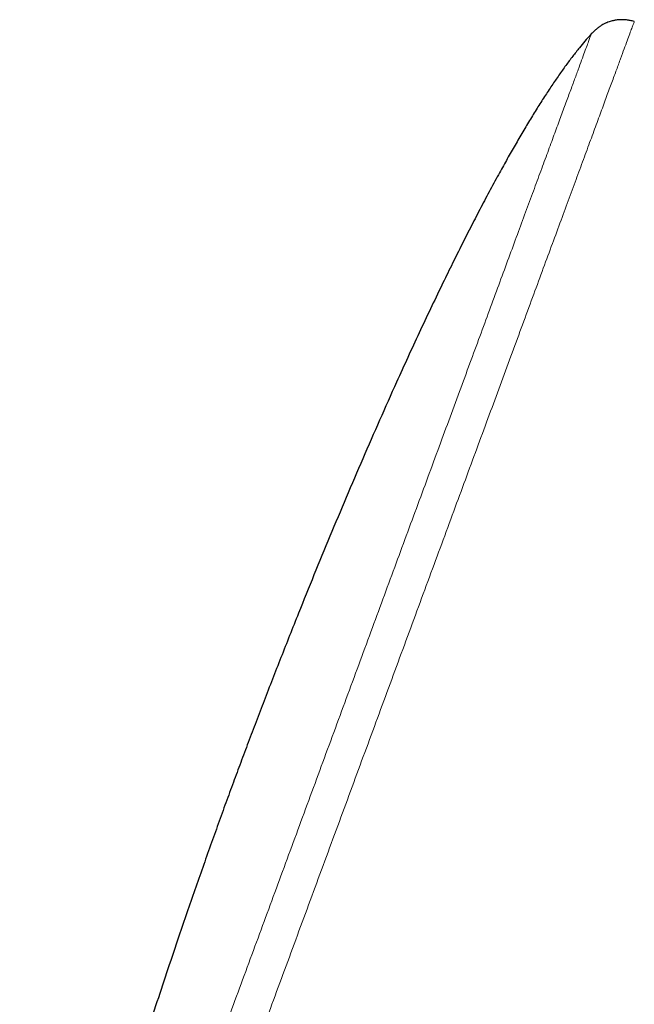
# Model space of a CAD drawing. Header units: millimetres. Extents: x 8 to 984, y 12 to 973.
# Tile 317 of 323: x 677 to 701, y 789 to 827. Entities that reach past the tile are written whole.
import ezdxf

# ---------------------------------------------------------------- set-up
doc = ezdxf.new("R2010")
doc.units = ezdxf.units.MM

msp = doc.modelspace()

# ---------------------------------------------------------------- linework, layer by layer
at = {"color": 252, "linetype": 'Continuous', "lineweight": 0}
for points, knots in [([(700.908, 827.186), (700.905, 827.18), (700.901, 827.168), (700.866, 827.074), (700.811, 826.923), (700.732, 826.711), (700.633, 826.441), (700.512, 826.115), (700.372, 825.734), (700.211, 825.297), (700.028, 824.802), (699.824, 824.249), (699.598, 823.637), (699.353, 822.972), (699.088, 822.254), (698.806, 821.489), (698.508, 820.68), (698.194, 819.83), (697.864, 818.935), (697.516, 817.991), (697.15, 816.999), (696.766, 815.96), (696.369, 814.882), (695.957, 813.767), (695.536, 812.624), (695.105, 811.456), (694.666, 810.266), (694.217, 809.049), (693.756, 807.8), (693.284, 806.52), (692.801, 805.212), (692.312, 803.885), (691.817, 802.543), (691.32, 801.196), (690.822, 799.847), (690.325, 798.498), (689.825, 797.144), (689.322, 795.78), (688.816, 794.407), (688.307, 793.029), (687.801, 791.656), (687.297, 790.291), (686.801, 788.945), (686.312, 787.62), (685.831, 786.318), (685.358, 785.033), (684.888, 783.761), (684.425, 782.505), (683.968, 781.266), (683.521, 780.056), (683.086, 778.876), (682.665, 777.735), (682.26, 776.636), (681.87, 775.579), (681.494, 774.559), (681.13, 773.574), (680.78, 772.624), (680.444, 771.714), (680.126, 770.851), (679.825, 770.035), (679.544, 769.274), (679.284, 768.568), (679.043, 767.917), (678.822, 767.317), (678.62, 766.768), (678.436, 766.271), (678.273, 765.827), (678.131, 765.442), (678.01, 765.115), (677.912, 764.85), (677.836, 764.644), (677.782, 764.498), (677.75, 764.41), (677.743, 764.39), (677.743, 764.39), (677.743, 764.39)], [0, 0, 0, 0, 0.014, 0.028, 0.042, 0.056, 0.07, 0.08375, 0.0975, 0.11125, 0.125, 0.139, 0.153, 0.167, 0.181, 0.195, 0.20875, 0.2225, 0.23625, 0.25, 0.264, 0.278, 0.292, 0.306, 0.32, 0.33375, 0.3475, 0.36125, 0.375, 0.389, 0.403, 0.417, 0.431, 0.445, 0.45875, 0.4725, 0.48625, 0.5, 0.514, 0.528, 0.542, 0.556, 0.57, 0.58375, 0.5975, 0.61125, 0.625, 0.639, 0.653, 0.667, 0.681, 0.695, 0.70875, 0.7225, 0.73625, 0.75, 0.764, 0.778, 0.792, 0.806, 0.82, 0.83375, 0.8475, 0.86125, 0.875, 0.889, 0.903, 0.917, 0.931, 0.945, 0.95875, 0.9725, 0.98625, 1, 1, 1, 1, 1]), ([(676.778, 765.861), (676.78, 765.866), (676.784, 765.878), (676.818, 765.969), (676.871, 766.115), (676.947, 766.321), (677.044, 766.582), (677.16, 766.898), (677.297, 767.268), (677.453, 767.691), (677.63, 768.17), (677.827, 768.706), (678.046, 769.299), (678.284, 769.943), (678.54, 770.639), (678.813, 771.38), (679.103, 772.163), (679.406, 772.987), (679.726, 773.854), (680.064, 774.769), (680.418, 775.73), (680.789, 776.736), (681.175, 777.78), (681.573, 778.86), (681.982, 779.968), (682.399, 781.099), (682.824, 782.252), (683.259, 783.431), (683.706, 784.641), (684.163, 785.881), (684.631, 787.148), (685.105, 788.433), (685.584, 789.734), (686.066, 791.039), (686.548, 792.346), (687.03, 793.652), (687.514, 794.964), (688.001, 796.286), (688.492, 797.615), (688.984, 798.951), (689.475, 800.281), (689.963, 801.603), (690.444, 802.907), (690.917, 804.191), (691.383, 805.452), (691.842, 806.697), (692.296, 807.929), (692.745, 809.146), (693.188, 810.346), (693.621, 811.519), (694.042, 812.662), (694.45, 813.767), (694.843, 814.832), (695.22, 815.856), (695.585, 816.843), (695.937, 817.798), (696.276, 818.718), (696.602, 819.599), (696.91, 820.436), (697.202, 821.226), (697.474, 821.963), (697.726, 822.647), (697.959, 823.278), (698.173, 823.859), (698.369, 824.391), (698.547, 824.873), (698.705, 825.302), (698.843, 825.676), (698.96, 825.992), (699.055, 826.25), (699.128, 826.449), (699.18, 826.59), (699.213, 826.678), (699.217, 826.689), (699.219, 826.694)], [0, 0, 0, 0, 0.014, 0.028, 0.042, 0.056, 0.07, 0.08375, 0.0975, 0.11125, 0.125, 0.139, 0.153, 0.167, 0.181, 0.195, 0.20875, 0.2225, 0.23625, 0.25, 0.264, 0.278, 0.292, 0.306, 0.32, 0.33375, 0.3475, 0.36125, 0.375, 0.389, 0.403, 0.417, 0.431, 0.445, 0.45875, 0.4725, 0.48625, 0.5, 0.514, 0.528, 0.542, 0.556, 0.57, 0.58375, 0.5975, 0.61125, 0.625, 0.639, 0.653, 0.667, 0.681, 0.695, 0.70875, 0.7225, 0.73625, 0.75, 0.764, 0.778, 0.792, 0.806, 0.82, 0.83375, 0.8475, 0.86125, 0.875, 0.889, 0.903, 0.917, 0.931, 0.945, 0.95875, 0.9725, 0.98625, 1, 1, 1, 1])]:
    msp.add_open_spline(points, degree=3, knots=knots, dxfattribs=at)
at = {"color": 7, "linetype": 'Continuous', "lineweight": 30}
for points, knots in [([(700.908, 827.186), (700.854, 827.199), (700.753, 827.224), (700.609, 827.245), (700.482, 827.255), (700.372, 827.255), (700.278, 827.25), (700.199, 827.241), (700.131, 827.23), (700.067, 827.216), (699.997, 827.198), (699.914, 827.172), (699.82, 827.136), (699.724, 827.091), (699.627, 827.037), (699.531, 826.974), (699.43, 826.896), (699.323, 826.803), (699.255, 826.732), (699.219, 826.694)], [0, 0, 0, 0, 0.089234, 0.167188, 0.235124, 0.294004, 0.344528, 0.387191, 0.422305, 0.454299, 0.493208, 0.539509, 0.593397, 0.655257, 0.710905, 0.772517, 0.840705, 0.91623, 1, 1, 1, 1]), ([(699.219, 826.694), (699.208, 826.682), (699.122, 826.591), (698.965, 826.41), (698.732, 826.131), (698.482, 825.813), (698.214, 825.455), (697.941, 825.073), (697.662, 824.665), (697.376, 824.23), (697.084, 823.771), (696.788, 823.29), (696.488, 822.788), (696.184, 822.266), (695.878, 821.726), (695.55, 821.135), (695.203, 820.492), (694.835, 819.797), (694.465, 819.081), (694.093, 818.346), (693.719, 817.594), (693.32, 816.778), (692.899, 815.899), (692.455, 814.957), (692.011, 813.998), (691.492, 812.856), (690.9, 811.53), (690.241, 810.021), (689.591, 808.501), (688.953, 806.981), (688.329, 805.467), (687.803, 804.168), (687.372, 803.087), (687.03, 802.223), (686.697, 801.37), (686.371, 800.529), (686.055, 799.704), (685.748, 798.895), (685.451, 798.103), (685.258, 797.581), (685.163, 797.324)], [0, 0, 0, 0, 0.001568, 0.011492, 0.021944, 0.034929, 0.048618, 0.062996, 0.078042, 0.094063, 0.110735, 0.128035, 0.145937, 0.164416, 0.183447, 0.203004, 0.226449, 0.250531, 0.275206, 0.300431, 0.326164, 0.352359, 0.383766, 0.415683, 0.448036, 0.480752, 0.530851, 0.581361, 0.632025, 0.682585, 0.732786, 0.782368, 0.811193, 0.83966, 0.867717, 0.895312, 0.92239, 0.948899, 0.974787, 1, 1, 1, 1]), ([(685.163, 797.324), (685.064, 797.056), (684.865, 796.514), (684.566, 795.689), (684.263, 794.843), (683.956, 793.977), (683.646, 793.093), (683.335, 792.193), (682.982, 791.161), (682.589, 789.998), (682.159, 788.702), (681.733, 787.391), (681.31, 786.071), (680.895, 784.746), (680.489, 783.42), (680.093, 782.098), (679.737, 780.878), (679.419, 779.76), (679.138, 778.748), (678.868, 777.749), (678.623, 776.813), (678.401, 775.941), (678.202, 775.133), (678.013, 774.34), (677.835, 773.564), (677.669, 772.806), (677.518, 772.081), (677.382, 771.389), (677.26, 770.731), (677.15, 770.094), (677.054, 769.479), (676.975, 768.918), (676.911, 768.409), (676.862, 767.951), (676.823, 767.512), (676.794, 767.091), (676.776, 766.69), (676.769, 766.316), (676.77, 766.042), (676.777, 765.895), (676.779, 765.861)], [0, 0, 0, 0, 0.026151, 0.053025, 0.080564, 0.108707, 0.137397, 0.166574, 0.196179, 0.237477, 0.27932, 0.321554, 0.364029, 0.40659, 0.449085, 0.491362, 0.53327, 0.565841, 0.598016, 0.629724, 0.660891, 0.686859, 0.712342, 0.737295, 0.761677, 0.785443, 0.808551, 0.829697, 0.850187, 0.869984, 0.889055, 0.907367, 0.922025, 0.936117, 0.949624, 0.962532, 0.974824, 0.98649, 0.996903, 1, 1, 1, 1])]:
    msp.add_open_spline(points, degree=3, knots=knots, dxfattribs=at)

doc.saveas('drawing.dxf')
